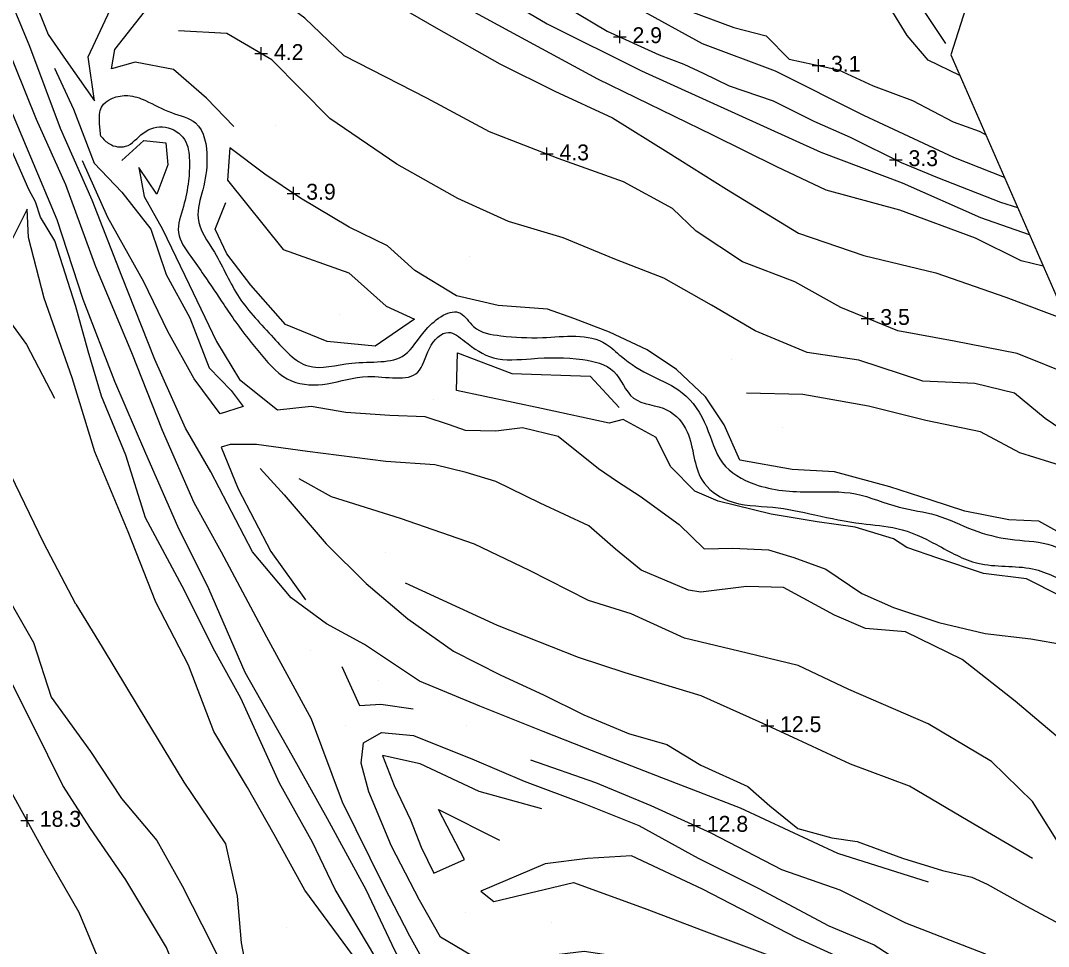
# Model space of a CAD drawing. Extents: x 2316231 to 2323598, y 363169 to 371906.
# Drawn here: x 2320816.6 to 2321140.6, y 370844.1 to 371135.9 of the extents above; entities that cross this region are included whole.
import ezdxf

# ---------------------------------------------------------------- set-up
doc = ezdxf.new("R2010")
doc.units = 0
for name, color, linetype in [('RD_DTM_BkLn1', 7, 'Continuous'), ('RD_DTM_Spot', 7, 'Continuous'), ('RD_DTM_TinHull', 7, 'Continuous'), ('RD_DTM_Void', 7, 'Continuous'), ('RD_EX_H2O', 7, 'Continuous'), ('RD_EX_Road', 7, 'Continuous')]:
    doc.layers.add(name, color=color, linetype=linetype)

msp = doc.modelspace()

# ---------------------------------------------------------------- linework, layer by layer
at = {"layer": 'RD_DTM_BkLn1'}
for points in [[(2321138.873, 371058.533), (2321131.943, 371060.135), (2321117.513, 371067.269), (2321093.689, 371076.097), (2321070.47, 371082.474), (2321054.953, 371089.807), (2321034.803, 371099.723), (2320998.515, 371117.397), (2320970.845, 371132.424), (2320939.966, 371149.206), (2320907.004, 371168.829), (2320878.413, 371180.684), (2320849.507, 371194.163), (2320826.744, 371207.205), (2320806.915, 371223.186)], [(2320811.366, 371166.581), (2320825.265, 371131.533), (2320830.984, 371123.261), (2320839.878, 371110.582), (2320837.867, 371124.47), (2320844.82, 371139.308), (2320863.539, 371155.93), (2320880.779, 371171.875), (2320868.364, 371168.282), (2320855.378, 371157.123), (2320841.397, 371155.959), (2320847.262, 371169.931), (2320860.571, 371172.806), (2320844.373, 371182.104), (2320829.609, 371194.001), (2320812.576, 371212.251), (2320822.254, 371181.241), (2320834.025, 371148.155)], [(2321112.601, 371118.557), (2321102.679, 371123.37), (2321096.05, 371131.121), (2321088.949, 371142.712), (2321074.099, 371140.679), (2321067.792, 371144.604), (2321072.021, 371161.006), (2321083.24, 371168.934), (2321089.401, 371152.723), (2321100.359, 371140.273), (2321108.119, 371128.604)], [(2320883.839, 371102.491), (2320875.186, 371111.392), (2320864.764, 371120.454), (2320852.68, 371122.763), (2320845.242, 371120.681), (2320846.316, 371126.759), (2320855.627, 371138.591), (2320870.751, 371152.097), (2320885.835, 371162.488), (2320894.54, 371164.913), (2320913.069, 371154.982), (2320927.673, 371145.102), (2320947.536, 371133.58), (2320967.68, 371122.193), (2320984.953, 371113.657), (2321003.142, 371105.213), (2321020.697, 371094.288), (2321039.125, 371082.795), (2321061.749, 371068.852), (2321082.354, 371061.871), (2321105.097, 371056.368), (2321127.176, 371048.674), (2321146.334, 371041.488)], [(2321154.993, 371021.705), (2321148.444, 371023.85), (2321130.678, 371030.98), (2321110.879, 371034.905), (2321093.051, 371038.098), (2321075.16, 371045.414), (2321060.603, 371053.545), (2321044.123, 371059.825), (2321029.575, 371069.553), (2321022.069, 371076.621), (2321006.578, 371085.042), (2320986.036, 371092.439), (2320964.361, 371100.846), (2320944.589, 371111.418), (2320918.576, 371124.768), (2320906.209, 371136.599), (2320887.579, 371150.41)], [(2320977.263, 371147.049), (2321001.501, 371132.587), (2321017.838, 371125.071), (2321025.687, 371122.179), (2321031.754, 371119.345), (2321039.924, 371115.326), (2321053.807, 371110.574), (2321066.625, 371104.168), (2321078.037, 371099.135), (2321094.148, 371091.181), (2321105.576, 371086.472), (2321125.476, 371078.666), (2321130.824, 371076.925)], [(2321027.568, 371138.866), (2321041.422, 371133.674), (2321051.637, 371131.053), (2321058.793, 371123.758), (2321074.43, 371120.385), (2321085.355, 371115.312), (2321097.71, 371110.683), (2321110.571, 371103.918), (2321118.744, 371100.976), (2321120.719, 371100.011)], [(2321163.318, 371002.684), (2321147.715, 371004.914), (2321139.553, 371010.508), (2321129.812, 371018.507), (2321117.331, 371021.481), (2321100.919, 371022.201), (2321080.749, 371028.817), (2321064.488, 371031.33), (2321048.084, 371038.106), (2321034.325, 371046.204), (2321019.333, 371054.676), (2321003.881, 371060.711), (2320987.649, 371067.404), (2320970.39, 371072.524), (2320954.421, 371079.781), (2320935.232, 371090.646), (2320914.074, 371105.057), (2320895.804, 371123.496), (2320881.586, 371131.831), (2320866.345, 371132.675)], [(2321042.259, 370659.391), (2321027.715, 370688.401), (2321014.226, 370710.288), (2320998.901, 370737.119), (2320986.021, 370762.252), (2320967.534, 370794.463), (2320953.082, 370822.546), (2320939.271, 370847.32), (2320931.055, 370863.187), (2320918.087, 370889.56), (2320908.325, 370915.764), (2320894.238, 370941.596), (2320879.954, 370968.368), (2320871.329, 370983.892), (2320861.315, 371006.753), (2320851.634, 371031.185), (2320840.354, 371058.243), (2320830.808, 371084.155), (2320821.633, 371104.748), (2320811.407, 371129.997)], [(2320827.33, 371120.922), (2320833.301, 371107.933), (2320839.742, 371090.943), (2320848.473, 371081.821), (2320857.691, 371070.1), (2320862.431, 371055.911), (2320869.933, 371042.172), (2320876.054, 371026.414), (2320882.982, 371019.354), (2320886.773, 371014.256), (2320879.47, 371011.917), (2320871.308, 371022.954), (2320862.977, 371037.919), (2320855.453, 371053.568), (2320844.074, 371073.806), (2320836.15, 371091.707)], [(2320819.231, 371082.636), (2320812.444, 371097.998), (2320808.386, 371102.15), (2320802.246, 371098.36), (2320794.997, 371092.929), (2320789.663, 371090.6), (2320781.294, 371096.278)], [(2320848.531, 371091.803), (2320855.456, 371098.061), (2320862.36, 371097.382), (2320862.978, 371090.448), (2320859.582, 371081.146), (2320853.853, 371089.569), (2320855.566, 371080.434), (2320861.363, 371070.11), (2320869.709, 371052.679), (2320878.361, 371034.711), (2320885.597, 371022.794), (2320897.553, 371013.261), (2320908.129, 371014.341), (2320919.13, 371012.498), (2320932.945, 371011.568), (2320944.021, 371011.067), (2320951.645, 371008.607), (2320956.716, 371006.759), (2320966.338, 371006.647), (2320974.804, 371007.604), (2320986.003, 371004.901), (2320998.704, 370994.71), (2321004.72, 370990.637), (2321011.911, 370986.052), (2321024.198, 370977.058), (2321032.045, 370969.454), (2321041.08, 370969.581), (2321052.318, 370969.055), (2321060.289, 370966.66), (2321070.341, 370963.057), (2321081.696, 370955.384), (2321091.737, 370950.901), (2321105.979, 370946.19), (2321120.608, 370942.772), (2321135.039, 370941.093), (2321145.819, 370939.206)], [(2321150.96, 370970.721), (2321137.517, 370978.131), (2321128.119, 370978.553), (2321114.233, 370981.255), (2321103.543, 370984.762), (2321090.615, 370988.969), (2321073.143, 370993.71), (2321059.764, 370994.379), (2321043.265, 370997.37), (2321038.37, 371008.48), (2321032.473, 371017.334), (2321023.365, 371025.939), (2321014.064, 371032.092), (2321002.207, 371037.664), (2320990.937, 371042.023), (2320982.706, 371044.943), (2320967.087, 371046.104), (2320953.948, 371049.179), (2320940.86, 371057.164), (2320932.216, 371064.906), (2320920.189, 371070.804), (2320904.823, 371079.953), (2320893.606, 371087.52), (2320882.514, 371095.815), (2320881.839, 371085.632), (2320899.347, 371063.752), (2320920.028, 371056.377), (2320931.833, 371045.884), (2320940.744, 371041.809), (2320928.383, 371033.306), (2320913.219, 371034.762), (2320900.097, 371040.107), (2320889.128, 371052.523), (2320881.61, 371062.347), (2320877.934, 371070.107), (2320881.332, 371078.586)], [(2320928.236, 370841.104), (2320915.708, 370862.063), (2320908.639, 370877.023), (2320898.199, 370895.582), (2320886.024, 370922.362), (2320877.818, 370937.197), (2320867.519, 370957.676), (2320855.936, 370979.226), (2320849.727, 370998.923), (2320842.068, 371017.573), (2320837.941, 371031.72), (2320834.057, 371045.828), (2320827.35, 371066.447), (2320822.86, 371073.974), (2320821.289, 371078.811), (2320819.231, 371082.636)], [(2320922.691, 370839.461), (2320906.163, 370861.815), (2320896.533, 370879.39), (2320888.153, 370894.228), (2320877.517, 370911.863), (2320869.527, 370932.741), (2320859.267, 370952.652), (2320850.529, 370974.767), (2320840.048, 371000.02), (2320832.864, 371023.25), (2320823.992, 371048.389), (2320819.141, 371067.536), (2320818.618, 371076.437), (2320812.117, 371063.446)], [(2320834.024, 370951.991), (2320823.782, 370971.45), (2320812.003, 370995.758), (2320802.256, 371020.446), (2320794.474, 371034.917), (2320786.698, 371042.671), (2320777.12, 371045.342)], [(2320809.94, 371045.315), (2320818.512, 371033.81), (2320827.305, 371016.894)], [(2321144.28, 370954.617), (2321133.671, 370960.01), (2321120.062, 370961.609), (2321105.741, 370966.46), (2321095.964, 370969.885), (2321091.713, 370972.522), (2321079.589, 370976.233), (2321067.66, 370977.926), (2321053.111, 370980.371), (2321036.475, 370984.382), (2321029.128, 370987.603), (2321021.457, 370995.379), (2321016.895, 371004.471), (2321006.511, 371010.22), (2321002.06, 371009.003), (2320980.742, 371013.654), (2320953.935, 371019.29), (2320954.284, 371031.132), (2320971.398, 371024.613), (2320996.113, 371023.868), (2321005.251, 371013.989)], [(2321171.456, 370984.092), (2321170.018, 370984.906), (2321150.409, 370993.75), (2321131.515, 370999.621), (2321119.152, 371006.287), (2321101.885, 371009.878), (2321083.864, 371014.336), (2321063.194, 371018.041), (2321045.434, 371018.419)], [(2321147.063, 370907.054), (2321130.073, 370921.423), (2321113.369, 370934.55), (2321095.506, 370943.209), (2321082.886, 370944.332), (2321073.143, 370948.534), (2321057.006, 370957.183), (2321045.407, 370957.54), (2321031.036, 370955.778), (2321027.153, 370956.407), (2321012.168, 370962.725), (2321004.1, 370969.348), (2320995.74, 370976.693), (2320980.324, 370983.77), (2320966.423, 370990.618), (2320957.033, 370993.506), (2320947.162, 370995.926), (2320931.692, 370996.935), (2320907.007, 371000.042), (2320890.985, 371002.262), (2320882.625, 371002.323), (2320879.845, 371001.409), (2320885.224, 370988.312), (2320895.521, 370968.551), (2320906.362, 370953.311)], [(2320768.509, 370776.119), (2320778.779, 370788.81), (2320805.016, 370805.671), (2320826.469, 370818.737), (2320841.464, 370826.732), (2320841.802, 370838.621), (2320835.095, 370854.77), (2320824.23, 370873.6), (2320813.47, 370893.309), (2320804.132, 370910.174), (2320795.184, 370932.223), (2320783.479, 370959.541), (2320769.425, 370983.415), (2320752.579, 370999.079)], [(2320892.058, 370994.756), (2320899.619, 370986.471), (2320912.936, 370971.038), (2320925.56, 370958.531), (2320938.676, 370947.315), (2320953.046, 370937.218), (2320967.923, 370929.639), (2320981.392, 370923.433), (2320994.165, 370917.062), (2321008.161, 370911.208), (2321020.288, 370907.775), (2321030.986, 370901.257), (2321045.85, 370894.501), (2321052.744, 370888.425), (2321061.592, 370881.248), (2321072.244, 370878.332), (2321080.29, 370877.233), (2321094.57, 370871.943), (2321107.178, 370868.087), (2321116.427, 370865.953), (2321121.251, 370863.761), (2321133.623, 370856.816), (2321148.747, 370848.678)], [(2321152.082, 370866.678), (2321145.265, 370874.269), (2321135.517, 370889.808), (2321122.616, 370902.446), (2321102.594, 370914.306), (2321077.648, 370925.071), (2321061.637, 370932.688), (2321045.612, 370936.495), (2321025.894, 370941.31), (2321009.003, 370948.927), (2320995.635, 370953.128), (2320977.041, 370962.561), (2320959.708, 370970.878), (2320936.372, 370978.925), (2320914.606, 370985.758), (2320904.442, 370991.459)], [(2321135.564, 370871.823), (2321115.229, 370883.652), (2321096.76, 370894.636), (2321078.181, 370901.591), (2321060.095, 370909.929), (2321049.33, 370914.873), (2321031.058, 370923.121), (2321007.12, 370930.295), (2320992.441, 370935.196), (2320966.872, 370945.251), (2320937.964, 370958.58)], [(2320811.809, 370955.298), (2320820.667, 370939.887), (2320826.272, 370922.652), (2320838.63, 370905.598), (2320848.433, 370890.742), (2320859.509, 370877.502), (2320867.525, 370863.225), (2320876.854, 370844.796), (2320883.118, 370832.035)], [(2320834.024, 370951.991), (2320842.27, 370938.452), (2320853.702, 370919.591), (2320868.047, 370895.887), (2320881.174, 370876.414), (2320884.807, 370859.923), (2320886.147, 370845.233), (2320887.979, 370835.401), (2320898.452, 370833.981), (2320906.8, 370831.141), (2320916.437, 370815.859), (2320922.612, 370802.52), (2320926.719, 370791.338), (2320930.946, 370784.15), (2320935.869, 370768.836), (2320940.599, 370753.94), (2320948.59, 370739.49), (2320959.712, 370722.636), (2320967.685, 370705.939), (2320973.82, 370697.592), (2320982.228, 370685.857), (2320993.877, 370666.797)], [(2320917.882, 370932.307), (2320923.434, 370920.006), (2320930.122, 370920.511), (2320940.316, 370918.945)], [(2320980.897, 370887.504), (2320961.095, 370892.958), (2320942.585, 370901.707), (2320930.621, 370904.315), (2320934.391, 370894.852), (2320939.44, 370883.982), (2320942.805, 370875.427), (2320946.892, 370867.234), (2320956.5, 370871.477), (2320948.319, 370887.308), (2320967.499, 370877.612)], [(2321177.026, 370787.992), (2321162.061, 370806.817), (2321140.105, 370824.933), (2321120.553, 370841.778), (2321095.628, 370851.455), (2321074.917, 370861.899), (2321056.481, 370868.25), (2321034.243, 370879.791), (2321015.327, 370888.476), (2320997.933, 370895.717), (2320977.412, 370902.87)], [(2321078.398, 370838.995), (2321061.404, 370846.717), (2321031.481, 370862.155), (2321009.114, 370872.621), (2320995.323, 370871.859), (2320981.914, 370870.155), (2320961.688, 370861.497), (2320965.758, 370858.33), (2320990.849, 370864.297), (2321013.106, 370856.137), (2321031.938, 370848.993), (2321059.714, 370838.643)]]:
    msp.add_lwpolyline(points, dxfattribs=at)
at = {"layer": 'RD_DTM_Spot'}
for p, q in [((2320897.056, 371102.774), (2320897.056, 371102.774)), ((2320957.996, 371061.438), (2320957.996, 371061.438)), ((2320917.113, 371043.131), (2320917.113, 371043.131)), ((2321040.811, 371029.074), (2321040.811, 371029.074)), ((2320946.663, 371016.627), (2320946.663, 371016.627)), ((2321056.623, 371007.679), (2321056.623, 371007.679)), ((2320931.523, 370968.333), (2320931.523, 370968.333)), ((2320907.975, 370937.297), (2320907.975, 370937.297)), ((2320929.42, 370928.036), (2320929.42, 370928.036)), ((2320918.92, 370913.857), (2320918.92, 370913.857)), ((2320957.295, 370913.608), (2320957.295, 370913.608)), ((2320956.737, 370854.728), (2320956.737, 370854.728)), ((2320983.887, 370851.531), (2320983.887, 370851.531)), ((2320900.337, 370850.019), (2320900.337, 370850.019))]:
    msp.add_line(p, q, dxfattribs=at)
at = {"layer": 'RD_DTM_TinHull'}
msp.add_lwpolyline([(2319782.271, 371232.132), (2319735.05, 371773.026), (2320925.274, 371905.831), (2321343.399, 371858.015), (2321109.741, 371125.092), (2321259.088, 370783.878), (2321451.866, 370308.131), (2321545.882, 369878.312), (2321496.483, 369600.925), (2321592.742, 369376.322), (2321772.553, 369180.585), (2321930.831, 369046.826), (2322410.389, 369187.058), (2322700.489, 369322.074), (2323031.423, 369488.086), (2323384.71, 369626.658), (2323598.112, 369182.404), (2323506.079, 369141.824), (2322749.057, 368805.183), (2322437.788, 368637.943)], dxfattribs=at)
at = {"layer": 'RD_DTM_Void'}
for p, q in [((2321005.458, 371128.767), (2321005.458, 371132.767)), ((2321003.458, 371130.767), (2321007.458, 371130.767)), ((2320892.468, 371123.452), (2320892.468, 371127.452)), ((2320890.468, 371125.452), (2320894.468, 371125.452)), ((2321068.039, 371119.764), (2321068.039, 371123.764)), ((2321066.039, 371121.764), (2321070.039, 371121.764)), ((2320980.442, 371093.833), (2320984.442, 371093.833)), ((2320982.442, 371091.833), (2320982.442, 371095.833)), ((2321092.457, 371090.016), (2321092.457, 371094.016)), ((2321090.457, 371092.016), (2321094.457, 371092.016)), ((2320900.628, 371081.434), (2320904.628, 371081.434)), ((2320902.628, 371079.434), (2320902.628, 371083.434)), ((2321081.578, 371041.972), (2321085.578, 371041.972)), ((2321083.578, 371039.972), (2321083.578, 371043.972)), ((2321051.972, 370911.66), (2321051.972, 370915.66)), ((2321049.972, 370913.66), (2321053.972, 370913.66)), ((2320816.642, 370883.836), (2320820.642, 370883.836)), ((2320818.642, 370881.836), (2320818.642, 370885.836)), ((2321028.896, 370880.246), (2321028.896, 370884.246)), ((2321026.896, 370882.246), (2321030.896, 370882.246))]:
    msp.add_line(p, q, dxfattribs=at)
at = {"layer": 'RD_EX_H2O'}
for points in [[(2320841.866, 371099.451), (2320841.458, 371103.718), (2320842.123, 371108.619), (2320850.437, 371112.219), (2320855.918, 371110.689), (2320864.115, 371106.878), (2320871.739, 371103.608), (2320875.348, 371092.375), (2320874.006, 371082.56), (2320872.548, 371073.627), (2320877.668, 371062.849), (2320885.488, 371048.644), (2320896.349, 371035.893), (2320907.191, 371027.046), (2320921.006, 371027.911), (2320937.635, 371030.535), (2320944.314, 371038.452), (2320955.243, 371043.639), (2320959.359, 371039.486), (2320967.984, 371036.55), (2320981.074, 371036), (2321001.175, 371033.948), (2321005.874, 371030.089), (2321015.545, 371023.897), (2321025.101, 371018.621), (2321032.758, 371007.927), (2321037.846, 370996.489), (2321047.997, 370989.782), (2321065.615, 370987.356), (2321079.77, 370986.734), (2321093.52, 370982.528), (2321105.15, 370980.005), (2321116.856, 370975.385), (2321128.492, 370972.433), (2321140.33, 370970.857), (2321151.138, 370965.693), (2321160.354, 370960.954), (2321170.96, 370959.011), (2321182.171, 370958.208), (2321182.961, 370957.807)], [(2320841.866, 371099.451), (2320844.626, 371097.007), (2320849.688, 371096.259), (2320855.243, 371100.426), (2320862.238, 371102.293), (2320868.268, 371098.394), (2320869.804, 371091.751), (2320869.525, 371085.35), (2320867.905, 371077.299), (2320866.364, 371069.062), (2320870.216, 371061.508), (2320874.379, 371055.642), (2320880.641, 371046.378), (2320884.415, 371040.84), (2320892.414, 371030.605), (2320901.989, 371022.318), (2320913.211, 371021.421), (2320926.059, 371023.7), (2320941.78, 371025.039), (2320945.478, 371032.577), (2320951.437, 371037.619), (2320956.532, 371034.833), (2320965.614, 371029.621), (2320977.526, 371029.329), (2320993.828, 371029.051), (2321003.531, 371025.313), (2321009.759, 371016.942), (2321020.434, 371013.157), (2321026.703, 371006.256), (2321031.372, 370991.072), (2321039.512, 370984.656), (2321053.671, 370982.506), (2321066.958, 370980.124), (2321081.7, 370977.375), (2321092.821, 370975.855), (2321105.24, 370970.762), (2321118.331, 370964.874), (2321135.575, 370963.09), (2321148.958, 370957.29), (2321164.012, 370950.925), (2321170.391, 370950.796), (2321176.049, 370951.28), (2321185.872, 370946.082), (2321188.625, 370944.865)]]:
    msp.add_spline(points, degree=3, dxfattribs=at)
at = {"layer": 'RD_EX_Road'}
for points in [[(2321126.659, 371086.438), (2321110.752, 371092.775), (2321082.317, 371105.97), (2321054.506, 371119.969), (2321031.535, 371128.508), (2321011.228, 371139.724), (2320988.673, 371150.933), (2320969.527, 371160.582), (2320947.593, 371172.339), (2320925.233, 371186.036), (2320909.276, 371191.579), (2320893.989, 371201.434), (2320863.704, 371217.606), (2320828.134, 371234.332), (2320803.141, 371250.46), (2320785.05, 371262.921), (2320777.981, 371267.088), (2320772.347, 371276.529), (2320766.261, 371297.742), (2320761.589, 371322.7), (2320759.097, 371339.674)], [(2320811.031, 371227.233), (2320844.195, 371207.989), (2320872.665, 371195.731), (2320898.821, 371182.75), (2320928.015, 371166.36), (2320954.724, 371151.357), (2320982.526, 371134.799), (2321012.284, 371120.012), (2321041.748, 371106.733), (2321068.77, 371094.366), (2321094.46, 371084.773), (2321119.148, 371073.791), (2321134.504, 371068.515)], [(2321102.765, 370864.345), (2321074.161, 370873.397), (2321043.504, 370887.652), (2321018.682, 370897.2), (2320994.691, 370906.551), (2320981.313, 370911.807), (2320961.289, 370919.88), (2320942.339, 370927.708), (2320925.036, 370939.291), (2320912.97, 370945.745), (2320901.842, 370953.936), (2320889.66, 370968.475), (2320876.527, 370993.681), (2320868.585, 371007.425), (2320858.949, 371029.1), (2320848.458, 371055.337), (2320839.119, 371079.336), (2320829.158, 371101.825), (2320819.519, 371127.704), (2320806.575, 371158.744)], [(2321034.063, 370660.526), (2321022.865, 370682.302), (2321006.385, 370709.381), (2320991.001, 370735.148), (2320977.172, 370757.629), (2320967.229, 370776.98), (2320959.788, 370790.996), (2320944.681, 370822.109), (2320933.724, 370844.612), (2320925.504, 370861.972), (2320913.319, 370884.375), (2320902.155, 370904.251), (2320887.401, 370930.427), (2320875.938, 370956.769), (2320866.173, 370976.443), (2320856.057, 370999.502), (2320846.33, 371022.174), (2320836.273, 371047.942), (2320828.118, 371073.049), (2320819.859, 371092.808), (2320808.269, 371120.136)], [(2320815.862, 370795.295), (2320837.117, 370809.232), (2320854.327, 370818.334), (2320869.66, 370826.487), (2320862.562, 370843.787), (2320849.75, 370865.132), (2320838.619, 370881.279), (2320829.945, 370894.835), (2320820.463, 370913.983), (2320809.631, 370935.326)], [(2321013.902, 370839.566), (2320994.183, 370842.552), (2320974.118, 370840.111), (2320958.696, 370841.316), (2320948.915, 370847.069), (2320942.301, 370858.735), (2320933.462, 370875.686), (2320926.352, 370892.859), (2320923.989, 370901.841), (2320924.638, 370908.236), (2320930.297, 370911.522), (2320940.418, 370910.628), (2320959.532, 370902.914), (2320975.312, 370896.238), (2320994.086, 370889.165), (2321011.46, 370882.191), (2321030.159, 370871.934), (2321049.099, 370862.45), (2321071.298, 370850.666), (2321085.593, 370844.646), (2321095.104, 370838.549)]]:
    msp.add_lwpolyline(points, dxfattribs=at)

# ---------------------------------------------------------------- texts
at = {"layer": 'RD_DTM_Void'}
for s, p in [('2.9', (2321009.458, 371128.767)), ('4.2', (2320896.468, 371123.452)), ('3.1', (2321072.039, 371119.764)), ('4.3', (2320986.442, 371091.833)), ('3.3', (2321096.457, 371090.016)), ('3.9', (2320906.628, 371079.434)), ('3.5', (2321087.578, 371039.972)), ('12.5', (2321055.972, 370911.66)), ('18.3', (2320822.642, 370881.836)), ('12.8', (2321032.896, 370880.246))]:
    msp.add_text(s, height=5, dxfattribs=at).set_placement(p)

doc.saveas('drawing.dxf')
